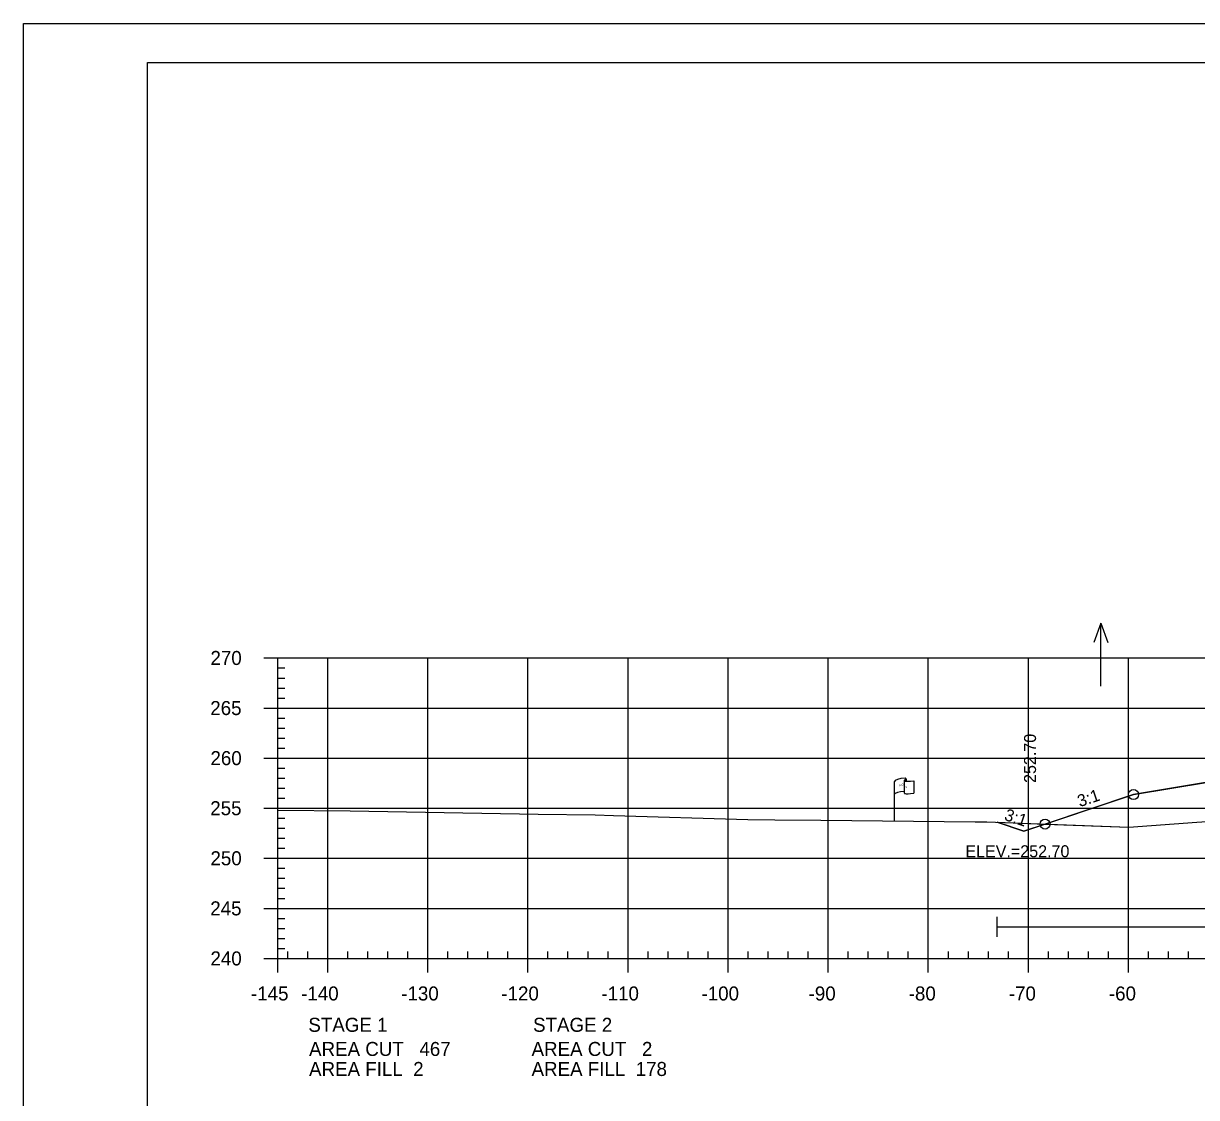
# Model space of a CAD drawing. Extents: x 1365647 to 1367999, y 387113 to 400173.
# Drawn here: x 1365723.7 to 1365840.9, y 392172.3 to 392279.5 of the extents above; entities that cross this region are included whole.
import ezdxf

# ---------------------------------------------------------------- set-up
doc = ezdxf.new("R2010")
doc.units = 0
for name, color, linetype in [('E_Existing ROW', 7, 'Continuous'), ('R_Axis', 7, 'Continuous'), ('R_Axis Annot', 7, 'Continuous'), ('R_Border', 7, 'Continuous'), ('R_Border Notes', 7, 'Continuous'), ('R_Contours', 7, 'Continuous'), ('R_Exist Surface', 7, 'Continuous'), ('R_Fin Surface', 7, 'Continuous'), ('R_Fin Surface Annot', 7, 'Continuous'), ('R_Grid', 7, 'Continuous'), ('R_No Plot', 7, 'Continuous'), ('R_Proposed Const Limits', 7, 'Continuous'), ('R_Water', 7, 'Continuous'), ('R_Water Annot', 7, 'Continuous')]:
    doc.layers.add(name, color=color, linetype=linetype)

msp = doc.modelspace()

# ---------------------------------------------------------------- linework, layer by layer
at = {"layer": 'E_Existing ROW'}
for p, q in [((1365811.86, 392204.07), (1365811.86, 392203.83)), ((1365810.7, 392199.87), (1365810.7, 392203.82)), ((1365811.69, 392203.92), (1365811.69, 392203.9)), ((1365811.69, 392203.9), (1365811.69, 392202.68)), ((1365812.63, 392203.88), (1365812.63, 392202.64))]:
    msp.add_line(p, q, dxfattribs=at)
for centre, radius, start, end in [((1365811.78, 392204.07), 0.0783, 263.0712, 93.9564), ((1365811.77, 392203.92), 0.078, 88.6458, 274.2828), ((1365811.77, 392202.68), 0.0783, 180, 273.9564)]:
    msp.add_arc(centre, radius, start, end, dxfattribs=at)
for centre, major_axis, ratio, start_param, end_param in [((1365812.28, 392203.87), (-1.58, -0.04), 0.19887, 5.030368, 6.283185), ((1365812.99, 392203.98), (-1.23, -0.13), 0.052933, 0.159456, 1.268315), ((1365812.27, 392202.55), (-1.58, -0.04), 0.19887, 5.083035, 6.194897), ((1365812.99, 392202.74), (-1.23, -0.13), 0.052933, 0.159456, 1.268315)]:
    msp.add_ellipse(centre, major_axis=major_axis, ratio=ratio, start_param=start_param, end_param=end_param, dxfattribs=at)
at = {"layer": 'R_Axis'}
for p, q in [((1365747.69, 392216.15), (1365749.09, 392216.15)), ((1365749.09, 392186.15), (1365749.09, 392216.15)), ((1365749.09, 392215.15), (1365749.79, 392215.15)), ((1365749.09, 392214.15), (1365749.79, 392214.15)), ((1365749.09, 392213.15), (1365749.79, 392213.15)), ((1365747.69, 392211.15), (1365749.09, 392211.15)), ((1365749.09, 392212.15), (1365749.79, 392212.15)), ((1365749.09, 392210.15), (1365749.79, 392210.15)), ((1365749.09, 392209.15), (1365749.79, 392209.15)), ((1365749.09, 392208.15), (1365749.79, 392208.15)), ((1365749.09, 392207.15), (1365749.79, 392207.15)), ((1365747.69, 392206.15), (1365749.09, 392206.15)), ((1365749.09, 392205.15), (1365749.79, 392205.15)), ((1365749.09, 392204.15), (1365749.79, 392204.15)), ((1365749.09, 392203.15), (1365749.79, 392203.15)), ((1365749.09, 392202.15), (1365749.79, 392202.15)), ((1365747.69, 392201.15), (1365749.09, 392201.15)), ((1365749.09, 392200.15), (1365749.79, 392200.15)), ((1365749.09, 392199.15), (1365749.79, 392199.15)), ((1365749.09, 392198.15), (1365749.79, 392198.15)), ((1365749.09, 392197.15), (1365749.79, 392197.15)), ((1365747.69, 392196.15), (1365749.09, 392196.15)), ((1365749.09, 392195.15), (1365749.79, 392195.15)), ((1365749.09, 392194.15), (1365749.79, 392194.15)), ((1365749.09, 392193.15), (1365749.79, 392193.15)), ((1365747.69, 392191.15), (1365749.09, 392191.15)), ((1365749.09, 392192.15), (1365749.79, 392192.15)), ((1365749.09, 392190.15), (1365749.79, 392190.15)), ((1365749.09, 392189.15), (1365749.79, 392189.15)), ((1365749.09, 392188.15), (1365749.79, 392188.15)), ((1365749.09, 392187.15), (1365749.79, 392187.15)), ((1365749.09, 392186.15), (1365749.09, 392186.85)), ((1365750.09, 392186.15), (1365750.09, 392186.85)), ((1365752.09, 392186.15), (1365752.09, 392186.85)), ((1365756.09, 392186.15), (1365756.09, 392186.85)), ((1365758.09, 392186.15), (1365758.09, 392186.85)), ((1365760.09, 392186.15), (1365760.09, 392186.85)), ((1365762.09, 392186.15), (1365762.09, 392186.85)), ((1365766.09, 392186.15), (1365766.09, 392186.85)), ((1365768.09, 392186.15), (1365768.09, 392186.85)), ((1365770.09, 392186.15), (1365770.09, 392186.85)), ((1365772.09, 392186.15), (1365772.09, 392186.85)), ((1365776.09, 392186.15), (1365776.09, 392186.85)), ((1365778.09, 392186.15), (1365778.09, 392186.85)), ((1365780.09, 392186.15), (1365780.09, 392186.85)), ((1365782.09, 392186.15), (1365782.09, 392186.85)), ((1365786.09, 392186.15), (1365786.09, 392186.85)), ((1365788.09, 392186.15), (1365788.09, 392186.85)), ((1365790.09, 392186.15), (1365790.09, 392186.85)), ((1365792.09, 392186.15), (1365792.09, 392186.85)), ((1365796.09, 392186.15), (1365796.09, 392186.85)), ((1365798.09, 392186.15), (1365798.09, 392186.85)), ((1365800.09, 392186.15), (1365800.09, 392186.85)), ((1365802.09, 392186.15), (1365802.09, 392186.85)), ((1365806.09, 392186.15), (1365806.09, 392186.85)), ((1365808.09, 392186.15), (1365808.09, 392186.85)), ((1365810.09, 392186.15), (1365810.09, 392186.85)), ((1365812.09, 392186.15), (1365812.09, 392186.85)), ((1365816.09, 392186.15), (1365816.09, 392186.85)), ((1365818.09, 392186.15), (1365818.09, 392186.85)), ((1365820.09, 392186.15), (1365820.09, 392186.85)), ((1365822.09, 392186.15), (1365822.09, 392186.85)), ((1365826.09, 392186.15), (1365826.09, 392186.85)), ((1365828.09, 392186.15), (1365828.09, 392186.85)), ((1365830.09, 392186.15), (1365830.09, 392186.85)), ((1365832.09, 392186.15), (1365832.09, 392186.85)), ((1365836.09, 392186.15), (1365836.09, 392186.85)), ((1365838.09, 392186.15), (1365838.09, 392186.85)), ((1365840.09, 392186.15), (1365840.09, 392186.85)), ((1365747.69, 392186.15), (1365749.09, 392186.15)), ((1365749.09, 392186.15), (1366039.09, 392186.15)), ((1365749.09, 392184.75), (1365749.09, 392186.15)), ((1365754.09, 392184.75), (1365754.09, 392186.15)), ((1365764.09, 392184.75), (1365764.09, 392186.15)), ((1365774.09, 392184.75), (1365774.09, 392186.15)), ((1365784.09, 392184.75), (1365784.09, 392186.15)), ((1365794.09, 392184.75), (1365794.09, 392186.15)), ((1365804.09, 392184.75), (1365804.09, 392186.15)), ((1365814.09, 392184.75), (1365814.09, 392186.15)), ((1365824.09, 392184.75), (1365824.09, 392186.15)), ((1365834.09, 392184.75), (1365834.09, 392186.15))]:
    msp.add_line(p, q, dxfattribs=at)
at = {"layer": 'R_Border'}
for p, q in [((1365736.09, 392275.61), (1366052.27, 392275.61)), ((1365736.09, 392070.15), (1365736.09, 392275.61))]:
    msp.add_line(p, q, dxfattribs=at)
at = {"layer": 'R_Contours'}
for points in [[(1365825.75, 392199.56), (1365834.11, 392199.26), (1365840.92, 392199.74), (1365842.44, 392199.84), (1365843.83, 392199.9), (1365847.04, 392199.8), (1365847.42, 392199.7), (1365848.42, 392199.64), (1365854.52, 392199.3), (1365862.02, 392199.07), (1365863.42, 392199.04), (1365865.72, 392199.6), (1365873.99, 392201.55), (1365876.25, 392201.68), (1365879.35, 392201.99), (1365881.5, 392202.14), (1365882.71, 392202.21), (1365862.59, 392204.14), (1365841.85, 392203.72), (1365834.59, 392202.51)], [(1365820.96, 392199.74), (1365822.55, 392199.68), (1365825.75, 392199.56), (1365823.62, 392198.85)]]:
    msp.add_lwpolyline(points, close=True, dxfattribs=at)
at = {"layer": 'R_Exist Surface'}
msp.add_lwpolyline([(1365749.09, 392200.94), (1365756.33, 392200.88), (1365775.12, 392200.57), (1365780.79, 392200.49), (1365782.63, 392200.43), (1365796.05, 392200.02), (1365798.76, 392199.99), (1365803.35, 392199.95), (1365818.78, 392199.79), (1365819.93, 392199.78), (1365822.55, 392199.68), (1365834.11, 392199.26), (1365840.92, 392199.74)], dxfattribs=at)
at = {"layer": 'R_Fin Surface'}
msp.add_lwpolyline([(1365820.96, 392199.74), (1365823.62, 392198.85), (1365834.59, 392202.51), (1365841.85, 392203.72), (1365856.59, 392206.18), (1365862.59, 392205.6), (1365864.59, 392205.41), (1365894.09, 392202.57), (1365923.59, 392199.74), (1365925.59, 392199.54), (1365931.59, 392198.97), (1365952.44, 392195.49), (1365953.59, 392195.3), (1365956.77, 392194.24), (1365979.74, 392201.9)], dxfattribs=at)
at = {"layer": 'R_Grid'}
for p, q in [((1365749.09, 392216.15), (1366039.09, 392216.15)), ((1365749.09, 392186.15), (1365749.09, 392216.15)), ((1365754.09, 392186.15), (1365754.09, 392216.15)), ((1365764.09, 392186.15), (1365764.09, 392216.15)), ((1365774.09, 392186.15), (1365774.09, 392216.15)), ((1365784.09, 392186.15), (1365784.09, 392216.15)), ((1365794.09, 392186.15), (1365794.09, 392216.15)), ((1365804.09, 392186.15), (1365804.09, 392216.15)), ((1365814.09, 392186.15), (1365814.09, 392216.15)), ((1365824.09, 392186.15), (1365824.09, 392216.15)), ((1365834.09, 392186.15), (1365834.09, 392216.15)), ((1365749.09, 392211.15), (1366039.09, 392211.15)), ((1365749.09, 392206.15), (1366039.09, 392206.15)), ((1365749.09, 392201.15), (1366039.09, 392201.15)), ((1365749.09, 392196.15), (1366039.09, 392196.15)), ((1365749.09, 392191.15), (1366039.09, 392191.15)), ((1365749.09, 392186.15), (1366039.09, 392186.15))]:
    msp.add_line(p, q, dxfattribs=at)
at = {"layer": 'R_No Plot'}
msp.add_line((1365723.69, 392279.51), (1366057.03, 392279.51), dxfattribs=at)
msp.add_lwpolyline([(1365723.69, 392279.51), (1366057.03, 392279.51), (1366057.03, 392066.17), (1365723.69, 392066.17)], close=True, dxfattribs=at)
for centre in [(1365834.59, 392202.51), (1365834.59, 392202.51), (1365825.75, 392199.56), (1365825.75, 392199.56)]:
    msp.add_circle(centre, 0.5, dxfattribs=at)
at = {"layer": 'R_Proposed Const Limits'}
msp.add_lwpolyline([(1365856.59, 392206.18), (1365834.59, 392202.51), (1365825.75, 392199.56)], dxfattribs=at)
at = {"layer": 'R_Water'}
for p, q in [((1365820.96, 392188.3), (1365820.96, 392190.3)), ((1365820.96, 392189.3), (1365884.77, 392189.3))]:
    msp.add_line(p, q, dxfattribs=at)
at = {"layer": 'R_Water Annot'}
for p, q in [((1365831.33, 392219.62), (1365830.63, 392217.7)), ((1365831.33, 392213.34), (1365831.33, 392219.62)), ((1365831.33, 392219.62), (1365832.03, 392217.7))]:
    msp.add_line(p, q, dxfattribs=at)

# ---------------------------------------------------------------- texts
at = {"layer": 'E_Existing ROW'}
for s, height, rotation, p in [('R ', 0.2, 9.9884, (1365811.22, 392203.33)), (' O', 0.2, 9.9884, (1365811.36, 392203.37)), ('W', 0.2, 351.1788, (1365811.69, 392203.2)), ('DWB 11-9-07', 0.001, 90, (1365811.86, 392203.83)), ('DWB 11-9-07', 0.001, 5.0717, (1365812.62, 392202.64)), ('DWB 11-9-07', 0.001, 90, (1365810.7, 392199.87))]:
    msp.add_text(s, height=height, rotation=rotation, dxfattribs=at).set_placement(p)
at = {"layer": 'R_Axis Annot'}
for s, p in [('270', (1365742.37, 392215.45)), ('265', (1365742.35, 392210.45)), ('260', (1365742.37, 392205.45)), ('255', (1365742.35, 392200.45)), ('250', (1365742.37, 392195.45)), ('245', (1365742.35, 392190.45)), ('240', (1365742.37, 392185.45)), ('-145', (1365746.42, 392181.95)), ('-140', (1365751.43, 392181.95)), ('-130', (1365761.43, 392181.95)), ('-120', (1365771.43, 392181.95)), ('-110', (1365781.43, 392181.95)), ('-100', (1365791.43, 392181.95)), ('-90', (1365802.13, 392181.95)), ('-80', (1365812.13, 392181.95)), ('-70', (1365822.13, 392181.95)), ('-60', (1365832.13, 392181.95)), ('STAGE 1', (1365752.15, 392178.82)), ('STAGE 2', (1365774.6, 392178.82)), ('AREA CUT   467', (1365752.22, 392176.41)), ('AREA CUT   2', (1365774.45, 392176.41)), ('AREA FILL  2', (1365752.22, 392174.41)), ('AREA FILL  178', (1365774.45, 392174.41))]:
    msp.add_text(s, height=1.4, dxfattribs=at).set_placement(p)
at = {"layer": 'R_Border Notes'}
msp.add_text('ELEV.=252.70', height=1.2, dxfattribs=at).set_placement((1365817.79, 392196.25))
at = {"layer": 'R_Fin Surface Annot'}
for s, rotation, p in [('252.70', 90, (1365824.85, 392203.67)), ('3:1', 18.4349, (1365829.22, 392201.25)), ('3:1', 341.5651, (1365821.6, 392200))]:
    msp.add_text(s, height=1.2, rotation=rotation, dxfattribs=at).set_placement(p)

doc.saveas('drawing.dxf')
